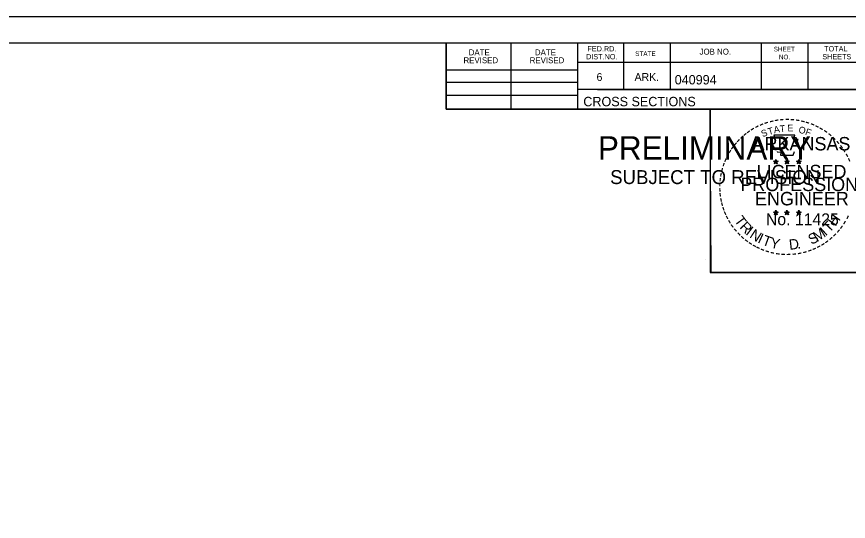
# Model space of a CAD drawing. Extents: x 1381471 to 1382703, y 370300 to 371487.
# Drawn here: x 1382168.2 to 1382292, y 370772 to 370847.1 of the extents above; entities that cross this region are included whole.
import ezdxf

# ---------------------------------------------------------------- set-up
doc = ezdxf.new("R2010")
doc.units = 0
doc.layers.add('Level 45', color=7, linetype='Continuous')

msp = doc.modelspace()

# ---------------------------------------------------------------- linework, layer by layer
at = {"layer": 'Level 45'}
for p, q in [((1381966.21, 370847.14), (1382299.55, 370847.14)), ((1381978.61, 370843.24), (1382294.79, 370843.24)), ((1382232.15, 370833.36), (1382232.15, 370843.24)), ((1382241.83, 370833.36), (1382241.83, 370843.24)), ((1382251.69, 370843.24), (1382251.69, 370833.36)), ((1382258.53, 370843.24), (1382258.53, 370836.3)), ((1382265.47, 370843.24), (1382265.47, 370836.3)), ((1382279.05, 370843.24), (1382279.05, 370836.3)), ((1382285.99, 370843.24), (1382285.99, 370836.3)), ((1382232.15, 370839.22), (1382251.69, 370839.22)), ((1382294.79, 370840.3), (1382251.69, 370840.3)), ((1382232.15, 370837.36), (1382251.69, 370837.36)), ((1382294.79, 370836.3), (1382251.69, 370836.3)), ((1382254.65, 370836.3), (1382294.79, 370836.3)), ((1382232.15, 370835.42), (1382251.69, 370835.42)), ((1382294.79, 370833.36), (1382232.15, 370833.36)), ((1382280.88, 370825.62), (1382281.23, 370825.51)), ((1382280.88, 370825.62), (1382281.13, 370825.57)), ((1382280.88, 370825.62), (1382281.12, 370825.5)), ((1382281.23, 370825.87), (1382281.19, 370825.62)), ((1382281.23, 370825.51), (1382281.23, 370825.87)), ((1382281.23, 370825.87), (1382281.28, 370825.62)), ((1382281.57, 370825.62), (1382281.23, 370825.51)), ((1382281.57, 370825.62), (1382281.29, 370825.57)), ((1382281.57, 370825.62), (1382281.37, 370825.52)), ((1382282.55, 370825.62), (1382282.9, 370825.51)), ((1382282.55, 370825.62), (1382282.8, 370825.57)), ((1382282.55, 370825.62), (1382282.79, 370825.5)), ((1382282.9, 370825.87), (1382282.86, 370825.62)), ((1382282.9, 370825.51), (1382282.9, 370825.87)), ((1382282.9, 370825.87), (1382282.95, 370825.62)), ((1382283.24, 370825.62), (1382282.9, 370825.51)), ((1382283.24, 370825.62), (1382282.96, 370825.57)), ((1382283.24, 370825.62), (1382283.04, 370825.52)), ((1382284.31, 370825.61), (1382284.66, 370825.49)), ((1382284.31, 370825.61), (1382284.57, 370825.56)), ((1382284.31, 370825.61), (1382284.55, 370825.48)), ((1382284.66, 370825.86), (1382284.62, 370825.61)), ((1382284.66, 370825.49), (1382284.66, 370825.86)), ((1382284.66, 370825.86), (1382284.71, 370825.61)), ((1382285.01, 370825.61), (1382284.66, 370825.49)), ((1382285.01, 370825.61), (1382284.72, 370825.56)), ((1382285.01, 370825.61), (1382284.8, 370825.5)), ((1382281.01, 370825.21), (1382281.23, 370825.51)), ((1382281.01, 370825.21), (1382281.14, 370825.45)), ((1382281.01, 370825.21), (1382281.23, 370825.43)), ((1382281.44, 370825.21), (1382281.23, 370825.51)), ((1382281.44, 370825.21), (1382281.23, 370825.42)), ((1382281.44, 370825.21), (1382281.3, 370825.5)), ((1382282.68, 370825.21), (1382282.9, 370825.51)), ((1382282.68, 370825.21), (1382282.81, 370825.45)), ((1382282.68, 370825.21), (1382282.9, 370825.43)), ((1382283.11, 370825.21), (1382282.9, 370825.51)), ((1382283.11, 370825.21), (1382282.9, 370825.42)), ((1382283.11, 370825.21), (1382282.97, 370825.5)), ((1382284.45, 370825.2), (1382284.66, 370825.49)), ((1382284.45, 370825.2), (1382284.57, 370825.44)), ((1382284.45, 370825.2), (1382284.66, 370825.41)), ((1382284.87, 370825.2), (1382284.66, 370825.49)), ((1382284.87, 370825.2), (1382284.66, 370825.41)), ((1382284.87, 370825.2), (1382284.74, 370825.49)), ((1382281.22, 370818.3), (1382281.18, 370818.05)), ((1382281.22, 370817.93), (1382281.22, 370818.3)), ((1382281.22, 370818.3), (1382281.27, 370818.05)), ((1382282.89, 370818.3), (1382282.85, 370818.05)), ((1382282.89, 370817.93), (1382282.89, 370818.3)), ((1382282.89, 370818.3), (1382282.94, 370818.05)), ((1382284.66, 370818.29), (1382284.62, 370818.04)), ((1382284.66, 370817.92), (1382284.66, 370818.29)), ((1382284.66, 370818.29), (1382284.71, 370818.04)), ((1382280.87, 370818.04), (1382281.22, 370817.93)), ((1382280.87, 370818.04), (1382281.13, 370818)), ((1382280.87, 370818.04), (1382281.11, 370817.92)), ((1382281.01, 370817.64), (1382281.22, 370817.93)), ((1382281.01, 370817.64), (1382281.13, 370817.88)), ((1382281.01, 370817.64), (1382281.22, 370817.85)), ((1382281.57, 370818.04), (1382281.22, 370817.93)), ((1382281.44, 370817.64), (1382281.22, 370817.93)), ((1382281.44, 370817.64), (1382281.22, 370817.85)), ((1382281.57, 370818.04), (1382281.28, 370818)), ((1382281.44, 370817.64), (1382281.3, 370817.93)), ((1382281.57, 370818.04), (1382281.37, 370817.94)), ((1382282.54, 370818.04), (1382282.89, 370817.93)), ((1382282.54, 370818.04), (1382282.8, 370818)), ((1382282.54, 370818.04), (1382282.78, 370817.92)), ((1382282.68, 370817.64), (1382282.89, 370817.93)), ((1382282.68, 370817.64), (1382282.8, 370817.88)), ((1382282.68, 370817.64), (1382282.89, 370817.85)), ((1382283.24, 370818.04), (1382282.89, 370817.93)), ((1382283.11, 370817.64), (1382282.89, 370817.93)), ((1382283.11, 370817.64), (1382282.89, 370817.85)), ((1382283.24, 370818.04), (1382282.95, 370818)), ((1382283.11, 370817.64), (1382282.97, 370817.93)), ((1382283.24, 370818.04), (1382283.04, 370817.94)), ((1382284.31, 370818.03), (1382284.66, 370817.92)), ((1382284.31, 370818.03), (1382284.56, 370817.99)), ((1382284.31, 370818.03), (1382284.55, 370817.91)), ((1382284.44, 370817.63), (1382284.66, 370817.92)), ((1382284.44, 370817.63), (1382284.57, 370817.87)), ((1382284.44, 370817.63), (1382284.66, 370817.84)), ((1382285.01, 370818.03), (1382284.66, 370817.92)), ((1382284.87, 370817.63), (1382284.66, 370817.92)), ((1382284.87, 370817.63), (1382284.66, 370817.84)), ((1382285.01, 370818.03), (1382284.72, 370817.99)), ((1382284.87, 370817.63), (1382284.74, 370817.92)), ((1382285.01, 370818.03), (1382284.8, 370817.93)), ((1382270.83, 370810.91), (1382270.83, 370810.91))]:
    msp.add_line(p, q, dxfattribs=at)
for points in [[(1381966.21, 370847.14), (1382299.55, 370847.14), (1382299.55, 370633.8), (1381966.21, 370633.8)], [(1382212.53, 370843.24), (1382232.15, 370843.24), (1382232.15, 370833.36), (1382248.27, 370833.36), (1382271.46, 370833.36), (1382271.46, 370809.03), (1382294.79, 370809.03), (1382294.79, 370637.78), (1381978.61, 370637.78), (1381978.61, 370843.24)], [(1382271.46, 370833.36), (1382294.67, 370833.36), (1382294.79, 370809.03), (1382271.59, 370809.03)]]:
    msp.add_lwpolyline(points, close=True, dxfattribs=at)
for points in [[(1382280.92, 370829.5), (1382281.19, 370828.67)], [(1382284.43, 370828.57), (1382284.57, 370828.86), (1382283.89, 370828.83), (1382284.04, 370829.5), (1382280.92, 370829.5)], [(1382281.41, 370827.07), (1382281.41, 370826.99), (1382281.97, 370826.97), (1382281.92, 370826.49), (1382283.79, 370826.49), (1382283.99, 370827.03)], [(1382281.23, 370825.87), (1382281.44, 370825.21), (1382280.88, 370825.62), (1382281.57, 370825.62), (1382281.01, 370825.21), (1382281.23, 370825.87)], [(1382282.9, 370825.87), (1382283.11, 370825.21), (1382282.55, 370825.62), (1382283.24, 370825.62), (1382282.68, 370825.21), (1382282.9, 370825.87)], [(1382284.66, 370825.86), (1382284.87, 370825.2), (1382284.31, 370825.61), (1382285.01, 370825.61), (1382284.45, 370825.2), (1382284.66, 370825.86)], [(1382281.22, 370818.3), (1382281.44, 370817.64), (1382280.87, 370818.04), (1382281.57, 370818.04), (1382281.01, 370817.64), (1382281.22, 370818.3)], [(1382282.89, 370818.3), (1382283.11, 370817.64), (1382282.54, 370818.04), (1382283.24, 370818.04), (1382282.68, 370817.64), (1382282.89, 370818.3)], [(1382284.66, 370818.29), (1382284.87, 370817.63), (1382284.31, 370818.03), (1382285.01, 370818.03), (1382284.44, 370817.63), (1382284.66, 370818.29)]]:
    msp.add_lwpolyline(points, dxfattribs=at)
for centre, radius in [((1382281.23, 370825.51), 0.172), ((1382281.23, 370825.51), 0.145), ((1382281.23, 370825.51), 0.116), ((1382281.23, 370825.51), 0.0991), ((1382281.23, 370825.51), 0.0747), ((1382282.9, 370825.51), 0.172), ((1382282.9, 370825.51), 0.145), ((1382282.9, 370825.51), 0.116), ((1382282.9, 370825.51), 0.0991), ((1382282.9, 370825.51), 0.0747), ((1382284.66, 370825.49), 0.172), ((1382284.66, 370825.49), 0.145), ((1382284.66, 370825.49), 0.116), ((1382284.66, 370825.49), 0.0991), ((1382281.23, 370825.51), 0.0495), ((1382281.23, 370825.51), 0.0296), ((1382282.9, 370825.51), 0.0495), ((1382282.9, 370825.51), 0.0296), ((1382284.66, 370825.49), 0.0747), ((1382284.66, 370825.49), 0.0495), ((1382284.66, 370825.49), 0.0296), ((1382281.22, 370817.93), 0.172), ((1382281.22, 370817.93), 0.145), ((1382281.22, 370817.93), 0.116), ((1382281.22, 370817.93), 0.0991), ((1382281.22, 370817.93), 0.0747), ((1382281.22, 370817.93), 0.0495), ((1382281.22, 370817.93), 0.0296), ((1382282.89, 370817.93), 0.172), ((1382282.89, 370817.93), 0.145), ((1382282.89, 370817.93), 0.116), ((1382282.89, 370817.93), 0.0991), ((1382282.89, 370817.93), 0.0747), ((1382282.89, 370817.93), 0.0495), ((1382282.89, 370817.93), 0.0296), ((1382284.66, 370817.92), 0.172), ((1382284.66, 370817.92), 0.145), ((1382284.66, 370817.92), 0.116), ((1382284.66, 370817.92), 0.0991), ((1382284.66, 370817.92), 0.0747), ((1382284.66, 370817.92), 0.0495), ((1382284.66, 370817.92), 0.0296)]:
    msp.add_circle(centre, radius, dxfattribs=at)

# ---------------------------------------------------------------- texts
for s, height, rotation, p in [('DATE', 0.879, 360, (1382235.49, 370841.38)), ('DATE', 0.879, 360, (1382245.35, 370841.38)), ('FED.RD.', 0.782, 360, (1382253.17, 370841.96)), ('STATE', 0.684, 360, (1382260.29, 370841.28)), ('JOB NO.', 0.879, 360, (1382269.87, 370841.48)), ('SHEET', 0.684, 360, (1382280.91, 370841.96)), ('TOTAL', 0.782, 360, (1382288.43, 370841.96)), ('REVISED', 0.879, 360, (1382234.71, 370840.2)), ('REVISED', 0.879, 360, (1382244.57, 370840.2)), ('DIST.NO.', 0.782, 360, (1382252.97, 370840.78)), ('NO.', 0.684, 360, (1382281.69, 370840.78)), ('SHEETS', 0.782, 360, (1382288.15, 370840.78)), ('6', 1.17, 360, (1382254.53, 370837.56)), ('ARK.', 1.172, 360, (1382260.19, 370837.56)), ('040994', 1.4, 360, (1382266.17, 370837.04)), ('CROSS SECTIONS', 1.4, 360, (1382252.56, 370833.79)), ('-', 1.6, 10.2193, (1382281.1, 370831.03)), ('-', 1.6, 5.8968, (1382281.82, 370831.14)), ('-', 1.6, 0.1862, (1382282.6, 370831.21)), ('-', 1.6, 357.743, (1382283.32, 370831.19)), ('-', 1.6, 352.1617, (1382284.06, 370831.14)), ('-', 1.6, 34.0636, (1382277.8, 370829.67)), ('-', 1.6, 28.7918, (1382278.4, 370830.04)), ('-', 1.6, 24.3072, (1382279.03, 370830.35)), ('-', 1.6, 19.1761, (1382279.67, 370830.62)), ('T', 1, 16.4036, (1382280.19, 370829.5)), ('-', 1.6, 13.6301, (1382280.42, 370830.86)), ('A', 1, 11.2132, (1382281.01, 370829.76)), ('T', 1, 6.0228, (1382281.86, 370829.92)), ('E', 1, 0.8323, (1382282.97, 370830.03)), ('O', 1, 350.4515, (1382284.57, 370829.82)), ('-', 1.6, 347.2049, (1382284.78, 370831.02)), ('-', 1.6, 342.3362, (1382285.42, 370830.87)), ('-', 1.6, 337.8551, (1382286.15, 370830.65)), ('-', 1.6, 334.1211, (1382286.78, 370830.38)), ('-', 1.6, 329.6409, (1382287.36, 370830.09)), ('PRELIMINARY', 3.5, 360, (1382254.74, 370825.83)), ('-', 1.6, 42.9622, (1382276.32, 370828.48)), ('-', 1.6, 38.9507, (1382276.75, 370828.89)), ('-', 1.6, 36.2317, (1382277.23, 370829.27)), ('S', 1, 21.594, (1382279.27, 370829.17)), ('F', 1, 340.0707, (1382285.53, 370829.59)), ('-', 1.6, 325.8627, (1382288.01, 370829.73)), ('-', 1.6, 320.5297, (1382288.62, 370829.31)), ('-', 1.6, 50.6142, (1382275.47, 370827.51)), ('-', 1.6, 48.423, (1382275.87, 370828)), ('ARKANSAS', 2, 360, (1382277.77, 370827.21)), ('-', 1.6, 315.5786, (1382289.21, 370828.82)), ('-', 1.6, 309.8797, (1382289.78, 370828.27)), ('DWB', 0.01, 360, (1382255.49, 370827.67)), ('-', 1.6, 58.0706, (1382274.73, 370826.42)), ('-', 1.6, 54.2325, (1382275.05, 370826.95)), ('-', 1.6, 306.6522, (1382290.31, 370827.67)), ('-', 1.4, 303.6753, (1382290.79, 370827.1)), ('-', 1.6, 67.7743, (1382274.16, 370825.19)), ('-', 1.6, 62.8713, (1382274.41, 370825.8)), ('-', 1.6, 299.6684, (1382291.11, 370826.49)), ('-', 1.6, 294.6628, (1382291.44, 370825.88)), ('-', 1.6, 75.461, (1382273.74, 370823.85)), ('-', 1.6, 72.3945, (1382273.94, 370824.56)), ('LICENSED', 2, 360, (1382278.37, 370823.06)), ('DWB', 0.01, 360, (1382281.21, 370825.5)), ('DWB', 0.01, 360, (1382282.88, 370825.5)), ('DWB', 0.01, 360, (1382284.65, 370825.49)), ('SUBJECT TO REVISION', 2.0751, 360, (1382256.55, 370822.2)), ('-', 1.6, 85.1863, (1382273.53, 370822.45)), ('-', 1.6, 81.2013, (1382273.61, 370823.14)), ('PROFESSIONAL', 2, 360, (1382275.95, 370821.15)), ('-', 1.6, 89.0622, (1382273.51, 370821.74)), ('-', 1.6, 94.1959, (1382273.54, 370821.02)), ('-', 1.6, 98.9479, (1382273.61, 370820.35)), ('ENGINEER', 2, 360, (1382278.13, 370819.03)), ('-', 1.6, 101.7149, (1382273.75, 370819.62)), ('-', 1.6, 105.4578, (1382273.91, 370819.02)), ('-', 1.6, 109.0874, (1382274.13, 370818.39)), ('-', 1.6, 114.0643, (1382274.38, 370817.8)), ('-', 1.6, 115.7289, (1382274.68, 370817.18)), ('T', 1.54, 306.0406, (1382274.98, 370816.77)), ('No. 11425', 1.757, 360, (1382279.76, 370816.08)), ('DWB', 0.01, 360, (1382281.21, 370817.93)), ('DWB', 0.01, 360, (1382282.88, 370817.93)), ('DWB', 0.01, 360, (1382284.65, 370817.92)), ('H', 1.54, 54.6088, (1382290.1, 370815.81)), ('-', 1.6, 244.6197, (1382291.52, 370817.84)), ('-', 1.6, 120.4471, (1382275.04, 370816.59)), ('-', 1.6, 125.8934, (1382275.44, 370816.03)), ('R', 1.54, 314.005, (1382275.75, 370815.72)), ('I', 1.54, 321.9694, (1382276.65, 370814.79)), ('M', 1.54, 32.6563, (1382287.37, 370813.54)), ('I', 1.54, 42.1136, (1382288.65, 370814.39)), ('T', 1.54, 46.6444, (1382289.21, 370814.86)), ('-', 1.6, 233.8452, (1382290.72, 370816.43)), ('-', 1.6, 239.0712, (1382291.12, 370817.09)), ('-', 1.6, 130.7181, (1382275.91, 370815.48)), ('-', 1.6, 134.2238, (1382276.42, 370814.94)), ('-', 1.6, 138.9338, (1382276.95, 370814.47)), ('N', 1.54, 326.5002, (1382277.21, 370814.32)), ('I', 1.54, 335.3603, (1382278.42, 370813.53)), ('T', 1.54, 339.8912, (1382279.08, 370813.21)), ('S', 1.54, 26.9312, (1382286.53, 370813.13)), ('-', 1.6, 225.7653, (1382289.81, 370815.3)), ('-', 1.6, 231.2538, (1382290.29, 370815.87)), ('-', 1.6, 144.6463, (1382277.5, 370814.07)), ('-', 1.6, 148.0898, (1382278.07, 370813.69)), ('-', 1.6, 151.5704, (1382278.64, 370813.37)), ('Y', 1.54, 347.8556, (1382280.3, 370812.76)), ('D', 1.54, 6.3969, (1382283.28, 370812.4)), ('-', 1.6, 212.2491, (1382288.21, 370813.93)), ('-', 1.6, 215.7363, (1382288.74, 370814.32)), ('-', 1.6, 221.0851, (1382289.29, 370814.79)), ('-', 1.6, 154.6002, (1382279.17, 370813.12)), ('-', 1.6, 158.5612, (1382279.79, 370812.87)), ('-', 1.6, 162.7983, (1382280.48, 370812.66)), ('-', 1.6, 167.5555, (1382281.19, 370812.49)), ('-', 1.6, 191.2858, (1382285, 370812.56)), ('.', 1.54, 13.7642, (1382284.48, 370812.53)), ('-', 1.6, 195.4743, (1382285.73, 370812.75)), ('-', 1.6, 200.7184, (1382286.41, 370813)), ('-', 1.6, 204.2516, (1382287.03, 370813.27)), ('-', 1.6, 207.3568, (1382287.65, 370813.59)), ('-', 1.6, 173.1155, (1382281.96, 370812.38)), ('-', 1.6, 176.5183, (1382282.71, 370812.33)), ('-', 1.6, 181.5918, (1382283.46, 370812.35)), ('-', 1.6, 185.8167, (1382284.27, 370812.42))]:
    msp.add_text(s, height=height, rotation=rotation, dxfattribs=at).set_placement(p)

doc.saveas('drawing.dxf')
